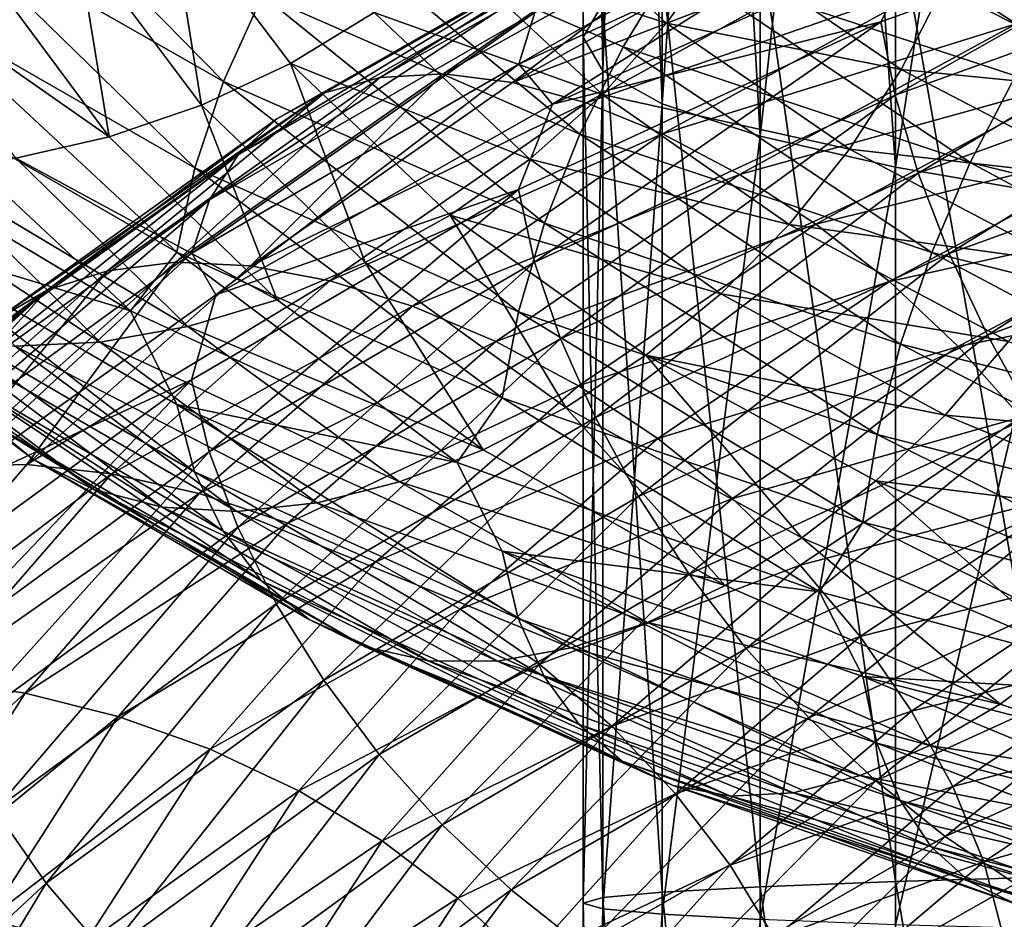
# Model space of a CAD drawing. Header units: metres. Extents: x -44 to 117, y -432 to 89.
# Tile 438 of 656: x -15.32 to -11.26, y -321.78 to -318.07. Entities that reach past the tile are written whole.
import ezdxf

# ---------------------------------------------------------------- set-up
doc = ezdxf.new("R2010")
doc.units = ezdxf.units.M
doc.layers.add('solid_125568', color=7, linetype='CONTINUOUS')

msp = doc.modelspace()

# ---------------------------------------------------------------- linework, layer by layer
at = {"layer": 'solid_125568'}
for points in [[(-13, -318.145782, 230.011154), (-12.978006, -314.477875, 230.275665), (-12.978006, -314.740387, 228.786865)], [(-13, -318.145782, 230.011154), (-12.918259, -318.007416, 231.460098), (-12.978006, -314.477875, 230.275665)], [(-12.918259, -318.284149, 228.562195), (-13, -318.145782, 230.011154), (-12.978006, -314.740387, 228.786865)], [(-12.918259, -318.284149, 228.562195), (-12.978006, -314.740387, 228.786865), (-12.802501, -315.001129, 227.308136)], [(-12.674063, -318.420776, 227.13147), (-12.918259, -318.284149, 228.562195), (-12.802501, -315.001129, 227.308136)], [(-12.674063, -318.420776, 227.13147), (-12.802501, -315.001129, 227.308136), (-12.453864, -315.256592, 225.859467)], [(-12.270483, -318.553925, 225.736969), (-12.674063, -318.420776, 227.13147), (-12.453864, -315.256592, 225.859467)], [(-12.270483, -318.553925, 225.736969), (-12.453864, -315.256592, 225.859467), (-11.93681, -315.503265, 224.460449)], [(-11.712595, -318.681946, 224.396194), (-12.270483, -318.553925, 225.736969), (-11.93681, -315.503265, 224.460449)], [(-11.712595, -318.681946, 224.396194), (-11.93681, -315.503265, 224.460449), (-11.25833, -315.737854, 223.130005)], [(-11.007415, -318.803223, 223.126053), (-11.712595, -318.681946, 224.396194), (-11.25833, -315.737854, 223.130005)], [(-15.471892, -317.322418, 920.992249), (-15.644232, -317.665833, 920.891907), (-14.480745, -318.328156, 922.356995)], [(-14.321219, -317.972595, 922.444031), (-15.471892, -317.322418, 920.992249), (-14.480745, -318.328156, 922.356995)], [(-11.713354, -317.364136, 889.566589), (-11.772197, -317.570923, 889.293884), (-13.264654, -318.257141, 890.436646)], [(-13.198309, -318.044006, 890.705566), (-11.713354, -317.364136, 889.566589), (-13.264654, -318.257141, 890.436646)], [(-11.773005, -318.083313, 888.856995), (-10.150199, -317.497375, 887.84375), (-11.714664, -318.385132, 888.69574)], [(-11.600884, -317.736908, 888.923889), (-10.150199, -317.497375, 887.84375), (-11.773005, -318.083313, 888.856995)], [(-10.150199, -317.497375, 887.84375), (-10.099922, -317.801178, 887.687805), (-11.714664, -318.385132, 888.69574)], [(-11.007415, -321.603729, 237.124863), (-11.007415, -317.488342, 236.89624), (-11.712595, -317.609619, 235.626099)], [(-13.547162, -317.798553, 914.674805), (-13.269535, -317.522949, 914.739075), (-12.655682, -318.088104, 916.009644)], [(-12.655682, -318.088104, 916.009644), (-13.269535, -317.522949, 914.739075), (-12.42943, -317.774506, 916.089966)], [(-11.2156, -318.091583, 893.304932), (-9.953257, -317.549164, 892.309753), (-11.50423, -317.90329, 893.07782)], [(-14.572072, -318.426575, 914.715149), (-15.086576, -317.738739, 913.289795), (-14.706752, -317.590912, 913.268982)], [(-14.205147, -318.255096, 914.662781), (-14.706752, -317.590912, 913.268982), (-13.860758, -318.044769, 914.648743)], [(-14.572072, -318.426575, 914.715149), (-14.706752, -317.590912, 913.268982), (-14.205147, -318.255096, 914.662781)], [(-13.835374, -318.312103, 893.139038), (-12.559684, -317.593201, 891.933594), (-12.76862, -317.639404, 891.617798)], [(-13.575579, -318.297363, 893.430054), (-12.559684, -317.593201, 891.933594), (-13.835374, -318.312103, 893.139038)], [(-13.575579, -318.297363, 893.430054), (-12.323722, -317.596558, 892.243713), (-12.559684, -317.593201, 891.933594)], [(-13.290585, -318.332916, 893.706665), (-12.323722, -317.596558, 892.243713), (-13.575579, -318.297363, 893.430054)], [(-13.290585, -318.332916, 893.706665), (-12.064922, -317.65155, 892.541565), (-12.323722, -317.596558, 892.243713)], [(-13.264654, -318.257141, 890.436646), (-11.772197, -317.570923, 889.293884), (-13.126597, -318.421448, 890.063782)], [(-11.772197, -317.570923, 889.293884), (-11.600884, -317.736908, 888.923889), (-13.126597, -318.421448, 890.063782)], [(-14.124531, -317.625946, 922.487183), (-14.321219, -317.972595, 922.444031), (-13.013629, -318.545807, 923.792419)], [(-12.834929, -318.186218, 923.820068), (-14.124531, -317.625946, 922.487183), (-13.013629, -318.545807, 923.792419)], [(-12.62591, -317.842438, 923.79895), (-14.124531, -317.625946, 922.487183), (-12.834929, -318.186218, 923.820068)], [(-11.712595, -321.623871, 235.849091), (-11.712595, -317.609619, 235.626099), (-12.270483, -317.73764, 234.285339)], [(-11.712595, -321.623871, 235.849091), (-11.007415, -321.603729, 237.124863), (-11.712595, -317.609619, 235.626099)], [(-15.644232, -317.665833, 920.891907), (-15.772285, -318.012054, 920.753601), (-14.599298, -318.684174, 922.228271)], [(-14.480745, -318.328156, 922.356995), (-15.644232, -317.665833, 920.891907), (-14.599298, -318.684174, 922.228271)], [(-12.76862, -317.639404, 891.617798), (-12.946959, -317.732025, 891.303223), (-14.261775, -318.482086, 892.539063)], [(-14.065405, -318.374878, 892.839844), (-12.76862, -317.639404, 891.617798), (-14.261775, -318.482086, 892.539063)], [(-13.835374, -318.312103, 893.139038), (-12.76862, -317.639404, 891.617798), (-14.065405, -318.374878, 892.839844)], [(-11.789552, -317.755188, 892.821472), (-12.064922, -317.65155, 892.541565), (-13.290585, -318.332916, 893.706665)], [(-14.952402, -318.557068, 914.803284), (-15.480288, -317.845123, 913.345093), (-15.086576, -317.738739, 913.289795)], [(-14.952402, -318.557068, 914.803284), (-15.086576, -317.738739, 913.289795), (-14.572072, -318.426575, 914.715149)], [(-12.946959, -317.732025, 891.303223), (-13.091302, -317.86792, 890.996765), (-14.420745, -318.630371, 892.24353)], [(-14.261775, -318.482086, 892.539063), (-12.946959, -317.732025, 891.303223), (-14.420745, -318.630371, 892.24353)], [(-12.987278, -318.416351, 893.963745), (-11.789552, -317.755188, 892.821472), (-13.290585, -318.332916, 893.706665)], [(-13.126597, -318.421448, 890.063782), (-11.600884, -317.736908, 888.923889), (-11.773005, -318.083313, 888.856995)], [(-11.50423, -317.90329, 893.07782), (-11.789552, -317.755188, 892.821472), (-12.987278, -318.416351, 893.963745)], [(-12.270483, -321.645142, 234.502396), (-12.270483, -317.73764, 234.285339), (-12.674063, -317.870819, 232.890823)], [(-12.270483, -321.645142, 234.502396), (-11.712595, -321.623871, 235.849091), (-12.270483, -317.73764, 234.285339)], [(-13.860758, -318.044769, 914.648743), (-13.547162, -317.798553, 914.674805), (-12.920469, -318.381775, 915.967957)], [(-12.920469, -318.381775, 915.967957), (-13.547162, -317.798553, 914.674805), (-12.655682, -318.088104, 916.009644)], [(-12.655682, -318.088104, 916.009644), (-12.42943, -317.774506, 916.089966), (-11.689343, -318.278961, 917.285767)], [(-11.689343, -318.278961, 917.285767), (-12.42943, -317.774506, 916.089966), (-11.516856, -317.940277, 917.38739)], [(-11.714664, -318.385132, 888.69574), (-10.099922, -317.801178, 887.687805), (-11.620041, -318.705811, 888.577576)], [(-10.099922, -317.801178, 887.687805), (-10.018308, -318.126221, 887.577515), (-11.620041, -318.705811, 888.577576)], [(-15.878469, -317.908661, 913.433228), (-15.480288, -317.845123, 913.345093), (-14.952402, -318.557068, 914.803284)], [(-13.091302, -317.86792, 890.996765), (-13.198309, -318.044006, 890.705566), (-14.538628, -318.816284, 891.959961)], [(-14.420745, -318.630371, 892.24353), (-13.091302, -317.86792, 890.996765), (-14.538628, -318.816284, 891.959961)], [(-12.674063, -321.667236, 233.101715), (-12.674063, -317.870819, 232.890823), (-12.918259, -318.007416, 231.460098)], [(-12.62591, -317.842438, 923.79895), (-12.834929, -318.186218, 923.820068), (-11.404726, -318.662201, 925.037537)], [(-12.674063, -321.667236, 233.101715), (-12.270483, -321.645142, 234.502396), (-12.674063, -317.870819, 232.890823)], [(-11.219071, -318.305389, 924.999756), (-12.62591, -317.842438, 923.79895), (-11.404726, -318.662201, 925.037537)], [(-11.009338, -317.972107, 924.90918), (-12.62591, -317.842438, 923.79895), (-11.219071, -318.305389, 924.999756)], [(-15.337004, -318.644623, 914.924805), (-15.878469, -317.908661, 913.433228), (-14.952402, -318.557068, 914.803284)], [(-12.672981, -318.543823, 894.196167), (-11.50423, -317.90329, 893.07782), (-12.987278, -318.416351, 893.963745)], [(-11.2156, -318.091583, 893.304932), (-11.50423, -317.90329, 893.07782), (-12.672981, -318.543823, 894.196167)], [(-11.689343, -318.278961, 917.285767), (-11.516856, -317.940277, 917.38739), (-10.660314, -318.380371, 918.502502)], [(-10.660314, -318.380371, 918.502502), (-11.516856, -317.940277, 917.38739), (-10.541767, -318.029999, 918.631226)], [(-14.321219, -317.972595, 922.444031), (-14.480745, -318.328156, 922.356995), (-13.158596, -318.912506, 923.717773)], [(-13.013629, -318.545807, 923.792419), (-14.321219, -317.972595, 922.444031), (-13.158596, -318.912506, 923.717773)], [(-15.772285, -318.012054, 920.753601), (-15.851936, -318.352905, 920.579834), (-14.673048, -319.032196, 922.059937)], [(-14.599298, -318.684174, 922.228271), (-15.772285, -318.012054, 920.753601), (-14.673048, -319.032196, 922.059937)], [(-12.918259, -321.689941, 231.664658), (-12.918259, -318.007416, 231.460098), (-13, -318.145782, 230.011154)], [(-12.918259, -321.689941, 231.664658), (-12.674063, -321.667236, 233.101715), (-12.918259, -318.007416, 231.460098)], [(-13.198309, -318.044006, 890.705566), (-13.264654, -318.257141, 890.436646), (-14.611748, -319.036469, 891.69519)], [(-14.538628, -318.816284, 891.959961), (-13.198309, -318.044006, 890.705566), (-14.611748, -319.036469, 891.69519)], [(-14.205147, -318.255096, 914.662781), (-13.860758, -318.044769, 914.648743), (-13.21956, -318.647949, 915.967529)], [(-13.21956, -318.647949, 915.967529), (-13.860758, -318.044769, 914.648743), (-12.920469, -318.381775, 915.967957)], [(-13.26553, -318.773438, 889.997559), (-11.773005, -318.083313, 888.856995), (-13.19977, -319.073029, 889.830139)], [(-13.126597, -318.421448, 890.063782), (-11.773005, -318.083313, 888.856995), (-13.26553, -318.773438, 889.997559)], [(-11.773005, -318.083313, 888.856995), (-11.714664, -318.385132, 888.69574), (-13.19977, -319.073029, 889.830139)], [(-12.920469, -318.381775, 915.967957), (-12.655682, -318.088104, 916.009644), (-11.902145, -318.607544, 917.223572)], [(-12.355037, -318.711578, 894.398926), (-11.2156, -318.091583, 893.304932), (-12.672981, -318.543823, 894.196167)], [(-11.902145, -318.607544, 917.223572), (-12.655682, -318.088104, 916.009644), (-11.689343, -318.278961, 917.285767)], [(-10.930447, -318.315918, 893.497314), (-11.2156, -318.091583, 893.304932), (-12.355037, -318.711578, 894.398926)], [(-13, -321.712921, 230.209305), (-13, -318.145782, 230.011154), (-12.918259, -318.284149, 228.562195)], [(-13, -321.712921, 230.209305), (-12.918259, -321.689941, 231.664658), (-13, -318.145782, 230.011154)], [(-11.620041, -318.705811, 888.577576), (-10.018308, -318.126221, 887.577515), (-11.492244, -319.03775, 888.50415)], [(-10.018308, -318.126221, 887.577515), (-9.908058, -318.464844, 887.514465), (-11.492244, -319.03775, 888.50415)], [(-12.834929, -318.186218, 923.820068), (-13.013629, -318.545807, 923.792419), (-11.563481, -319.033447, 925.023926)], [(-11.404726, -318.662201, 925.037537), (-12.834929, -318.186218, 923.820068), (-11.563481, -319.033447, 925.023926)], [(-14.611748, -319.036469, 891.69519), (-13.264654, -318.257141, 890.436646), (-14.512435, -319.206879, 891.3302)], [(-13.898055, -319.073883, 916.092529), (-14.572072, -318.426575, 914.715149), (-14.205147, -318.255096, 914.662781)], [(-13.264654, -318.257141, 890.436646), (-13.126597, -318.421448, 890.063782), (-14.512435, -319.206879, 891.3302)], [(-13.548046, -318.879822, 916.009888), (-14.205147, -318.255096, 914.662781), (-13.21956, -318.647949, 915.967529)], [(-13.898055, -319.073883, 916.092529), (-14.205147, -318.255096, 914.662781), (-13.548046, -318.879822, 916.009888)], [(-12.918259, -321.735901, 228.753952), (-13, -321.712921, 230.209305), (-12.918259, -318.284149, 228.562195)], [(-12.918259, -321.735901, 228.753952), (-12.918259, -318.284149, 228.562195), (-12.674063, -318.420776, 227.13147)], [(-11.902145, -318.607544, 917.223572), (-11.689343, -318.278961, 917.285767), (-10.820003, -318.730774, 918.41449)], [(-10.820003, -318.730774, 918.41449), (-11.689343, -318.278961, 917.285767), (-10.660314, -318.380371, 918.502502)], [(-14.959514, -319.107971, 894.443115), (-13.835374, -318.312103, 893.139038), (-14.065405, -318.374878, 892.839844)], [(-14.678733, -319.073517, 894.713318), (-13.835374, -318.312103, 893.139038), (-14.959514, -319.107971, 894.443115)], [(-14.678733, -319.073517, 894.713318), (-13.575579, -318.297363, 893.430054), (-13.835374, -318.312103, 893.139038)], [(-14.370666, -319.088043, 894.966736), (-13.575579, -318.297363, 893.430054), (-14.678733, -319.073517, 894.713318)], [(-14.370666, -319.088043, 894.966736), (-13.290585, -318.332916, 893.706665), (-13.575579, -318.297363, 893.430054)], [(-12.040913, -318.915924, 894.567078), (-10.930447, -318.315918, 893.497314), (-12.355037, -318.711578, 894.398926)], [(-10.65566, -318.572205, 893.649597), (-10.930447, -318.315918, 893.497314), (-12.040913, -318.915924, 894.567078)], [(-11.219071, -318.305389, 924.999756), (-11.404726, -318.662201, 925.037537), (-9.848384, -319.045685, 926.126526)], [(-15.851936, -318.352905, 920.579834), (-16.037796, -318.570221, 920.150269), (-14.865056, -319.273315, 921.665405)], [(-14.673048, -319.032196, 922.059937), (-15.851936, -318.352905, 920.579834), (-14.865056, -319.273315, 921.665405)], [(-14.480745, -318.328156, 922.356995), (-14.599298, -318.684174, 922.228271), (-13.266348, -319.277527, 923.597839)], [(-13.158596, -318.912506, 923.717773), (-14.480745, -318.328156, 922.356995), (-13.266348, -319.277527, 923.597839)], [(-12.987278, -318.416351, 893.963745), (-13.290585, -318.332916, 893.706665), (-14.370666, -319.088043, 894.966736)], [(-14.065405, -318.374878, 892.839844), (-14.261775, -318.482086, 892.539063), (-15.420367, -319.311768, 893.876465)], [(-15.208117, -319.18866, 894.162048), (-14.065405, -318.374878, 892.839844), (-15.420367, -319.311768, 893.876465)], [(-14.959514, -319.107971, 894.443115), (-14.065405, -318.374878, 892.839844), (-15.208117, -319.18866, 894.162048)], [(-13.21956, -318.647949, 915.967529), (-12.920469, -318.381775, 915.967957), (-12.15117, -318.918243, 917.203369)], [(-13.19977, -319.073029, 889.830139), (-11.714664, -318.385132, 888.69574), (-13.093185, -319.388641, 889.702881)], [(-11.714664, -318.385132, 888.69574), (-11.620041, -318.705811, 888.577576), (-13.093185, -319.388641, 889.702881)], [(-12.15117, -318.918243, 917.203369), (-12.920469, -318.381775, 915.967957), (-11.902145, -318.607544, 917.223572)], [(-14.260839, -319.227448, 916.21228), (-14.952402, -318.557068, 914.803284), (-14.572072, -318.426575, 914.715149)], [(-14.260839, -319.227448, 916.21228), (-14.572072, -318.426575, 914.715149), (-13.898055, -319.073883, 916.092529)], [(-14.512435, -319.206879, 891.3302), (-13.126597, -318.421448, 890.063782), (-13.26553, -318.773438, 889.997559)], [(-14.042747, -319.149475, 895.198792), (-12.987278, -318.416351, 893.963745), (-14.370666, -319.088043, 894.966736)], [(-12.672981, -318.543823, 894.196167), (-12.987278, -318.416351, 893.963745), (-14.042747, -319.149475, 895.198792)], [(-12.674063, -321.758575, 227.316895), (-12.918259, -321.735901, 228.753952), (-12.674063, -318.420776, 227.13147)], [(-12.674063, -321.758575, 227.316895), (-12.674063, -318.420776, 227.13147), (-12.270483, -318.553925, 225.736969)], [(-14.261775, -318.482086, 892.539063), (-14.420745, -318.630371, 892.24353), (-15.592223, -319.47348, 893.592712)], [(-15.420367, -319.311768, 893.876465), (-14.261775, -318.482086, 892.539063), (-15.592223, -319.47348, 893.592712)], [(-11.492244, -319.03775, 888.50415), (-9.908058, -318.464844, 887.514465), (-11.334404, -319.373413, 888.477295)], [(-9.908058, -318.464844, 887.514465), (-9.7719, -318.809326, 887.499939), (-11.334404, -319.373413, 888.477295)], [(-15.852698, -318.974518, 920.144836), (-14.865056, -319.273315, 921.665405), (-16.037796, -318.570221, 920.150269)], [(-15.337004, -318.644623, 914.924805), (-14.952402, -318.557068, 914.803284), (-14.260839, -319.227448, 916.21228)], [(-13.702919, -319.254578, 895.40509), (-12.672981, -318.543823, 894.196167), (-14.042747, -319.149475, 895.198792)], [(-12.355037, -318.711578, 894.398926), (-12.672981, -318.543823, 894.196167), (-13.702919, -319.254578, 895.40509)], [(-13.013629, -318.545807, 923.792419), (-13.158596, -318.912506, 923.717773), (-11.692301, -319.410126, 924.960449)], [(-11.563481, -319.033447, 925.023926), (-13.013629, -318.545807, 923.792419), (-11.692301, -319.410126, 924.960449)], [(-12.270483, -321.780701, 225.916214), (-12.674063, -321.758575, 227.316895), (-12.270483, -318.553925, 225.736969)], [(-12.270483, -321.780701, 225.916214), (-12.270483, -318.553925, 225.736969), (-11.712595, -318.681946, 224.396194)], [(-12.15117, -318.918243, 917.203369), (-11.902145, -318.607544, 917.223572), (-11.017, -319.073273, 918.369324)], [(-11.73817, -319.153168, 894.695862), (-10.65566, -318.572205, 893.649597), (-12.040913, -318.915924, 894.567078)], [(-11.017, -319.073273, 918.369324), (-11.902145, -318.607544, 917.223572), (-10.820003, -318.730774, 918.41449)], [(-10.398085, -318.856293, 893.756348), (-10.65566, -318.572205, 893.649597), (-11.73817, -319.153168, 894.695862)], [(-14.420745, -318.630371, 892.24353), (-14.538628, -318.816284, 891.959961), (-15.71969, -319.670105, 893.317505)], [(-15.592223, -319.47348, 893.592712), (-14.420745, -318.630371, 892.24353), (-15.71969, -319.670105, 893.317505)], [(-15.716863, -318.686981, 915.076965), (-15.337004, -318.644623, 914.924805), (-14.627652, -319.337952, 916.365967)], [(-14.627652, -319.337952, 916.365967), (-15.337004, -318.644623, 914.924805), (-14.260839, -319.227448, 916.21228)], [(-13.548046, -318.879822, 916.009888), (-13.21956, -318.647949, 915.967529), (-12.432453, -319.203247, 917.227295)], [(-12.432453, -319.203247, 917.227295), (-13.21956, -318.647949, 915.967529), (-12.15117, -318.918243, 917.203369)], [(-16.083103, -318.681915, 915.256714), (-15.716863, -318.686981, 915.076965), (-14.989892, -319.402618, 916.550049)], [(-15.339133, -319.418549, 916.760742), (-16.083103, -318.681915, 915.256714), (-14.989892, -319.402618, 916.550049)], [(-14.989892, -319.402618, 916.550049), (-15.716863, -318.686981, 915.076965), (-14.627652, -319.337952, 916.365967)], [(-14.599298, -318.684174, 922.228271), (-14.673048, -319.032196, 922.059937), (-13.333388, -319.632141, 923.434631)], [(-13.266348, -319.277527, 923.597839), (-14.599298, -318.684174, 922.228271), (-13.333388, -319.632141, 923.434631)], [(-11.712595, -321.801941, 224.569519), (-12.270483, -321.780701, 225.916214), (-11.712595, -318.681946, 224.396194)], [(-11.712595, -321.801941, 224.569519), (-11.712595, -318.681946, 224.396194), (-11.007415, -318.803223, 223.126053)], [(-11.404726, -318.662201, 925.037537), (-11.563481, -319.033447, 925.023926), (-9.98544, -319.427094, 926.125305)], [(-9.848384, -319.045685, 926.126526), (-11.404726, -318.662201, 925.037537), (-9.98544, -319.427094, 926.125305)], [(-13.359141, -319.400024, 895.581238), (-12.355037, -318.711578, 894.398926), (-13.702919, -319.254578, 895.40509)], [(-12.040913, -318.915924, 894.567078), (-12.355037, -318.711578, 894.398926), (-13.359141, -319.400024, 895.581238)], [(-13.093185, -319.388641, 889.702881), (-11.620041, -318.705811, 888.577576), (-12.949257, -319.712982, 889.617615)], [(-11.620041, -318.705811, 888.577576), (-11.492244, -319.03775, 888.50415), (-12.949257, -319.712982, 889.617615)], [(-14.612681, -319.557068, 891.253662), (-13.26553, -318.773438, 889.997559), (-14.540224, -319.854126, 891.079346)], [(-14.512435, -319.206879, 891.3302), (-13.26553, -318.773438, 889.997559), (-14.612681, -319.557068, 891.253662)], [(-13.26553, -318.773438, 889.997559), (-13.19977, -319.073029, 889.830139), (-14.540224, -319.854126, 891.079346)], [(-11.007415, -321.822083, 223.293747), (-11.712595, -321.801941, 224.569519), (-11.007415, -318.803223, 223.126053)], [(-11.334404, -319.373413, 888.477295), (-9.7719, -318.809326, 887.499939), (-11.149602, -319.705292, 888.498657)], [(-14.538628, -318.816284, 891.959961), (-14.611748, -319.036469, 891.69519), (-15.798785, -319.897919, 893.057312)], [(-15.71969, -319.670105, 893.317505), (-14.538628, -318.816284, 891.959961), (-15.798785, -319.897919, 893.057312)], [(-13.07064, -319.670837, 917.40802), (-13.898055, -319.073883, 916.092529), (-13.548046, -318.879822, 916.009888)], [(-12.74141, -319.455475, 917.29657), (-13.548046, -318.879822, 916.009888), (-12.432453, -319.203247, 917.227295)], [(-13.07064, -319.670837, 917.40802), (-13.548046, -318.879822, 916.009888), (-12.74141, -319.455475, 917.29657)], [(-11.454335, -319.419708, 894.780457), (-10.398085, -318.856293, 893.756348), (-11.73817, -319.153168, 894.695862)], [(-10.163782, -319.163361, 893.813171), (-10.398085, -318.856293, 893.756348), (-11.454335, -319.419708, 894.780457)], [(-13.019486, -319.582611, 895.7229), (-12.040913, -318.915924, 894.567078), (-13.359141, -319.400024, 895.581238)], [(-13.158596, -318.912506, 923.717773), (-13.266348, -319.277527, 923.597839), (-11.788073, -319.783234, 924.848572)], [(-11.692301, -319.410126, 924.960449), (-13.158596, -318.912506, 923.717773), (-11.788073, -319.783234, 924.848572)], [(-11.73817, -319.153168, 894.695862), (-12.040913, -318.915924, 894.567078), (-13.019486, -319.582611, 895.7229)], [(-12.432453, -319.203247, 917.227295), (-12.15117, -318.918243, 917.203369), (-11.247508, -319.399811, 918.369202)], [(-11.247508, -319.399811, 918.369202), (-12.15117, -318.918243, 917.203369), (-11.017, -319.073273, 918.369324)], [(-16.455103, -318.975098, 917.784607), (-16.229687, -319.156525, 917.51239), (-15.263379, -319.885254, 919.024414)], [(-15.475357, -319.714722, 919.316589), (-16.455103, -318.975098, 917.784607), (-15.263379, -319.885254, 919.024414)], [(-14.673721, -319.658936, 921.622803), (-14.865056, -319.273315, 921.665405), (-15.852698, -318.974518, 920.144836)], [(-15.852698, -318.974518, 920.144836), (-15.773976, -319.254456, 919.88385), (-14.600851, -319.936951, 921.354004)], [(-14.673721, -319.658936, 921.622803), (-15.852698, -318.974518, 920.144836), (-14.600851, -319.936951, 921.354004)], [(-15.798785, -319.897919, 893.057312), (-14.611748, -319.036469, 891.69519), (-15.731268, -320.075653, 892.700439)], [(-14.611748, -319.036469, 891.69519), (-14.512435, -319.206879, 891.3302), (-15.731268, -320.075653, 892.700439)], [(-14.673048, -319.032196, 922.059937), (-14.865056, -319.273315, 921.665405), (-13.518343, -319.898468, 923.0802)], [(-13.333388, -319.632141, 923.434631), (-14.673048, -319.032196, 922.059937), (-13.518343, -319.898468, 923.0802)], [(-12.949257, -319.712982, 889.617615), (-11.492244, -319.03775, 888.50415), (-12.771482, -320.038635, 889.576538)], [(-11.492244, -319.03775, 888.50415), (-11.334404, -319.373413, 888.477295), (-12.771482, -320.038635, 889.576538)], [(-11.563481, -319.033447, 925.023926), (-11.692301, -319.410126, 924.960449), (-10.096686, -319.8125, 926.071655)], [(-9.98544, -319.427094, 926.125305), (-11.563481, -319.033447, 925.023926), (-10.096686, -319.8125, 926.071655)], [(-15.619662, -319.914917, 896.08197), (-14.678733, -319.073517, 894.713318), (-14.959514, -319.107971, 894.443115)], [(-15.291928, -319.906921, 896.310425), (-14.678733, -319.073517, 894.713318), (-15.619662, -319.914917, 896.08197)], [(-15.291928, -319.906921, 896.310425), (-14.370666, -319.088043, 894.966736), (-14.678733, -319.073517, 894.713318)], [(-14.042747, -319.149475, 895.198792), (-14.370666, -319.088043, 894.966736), (-15.291928, -319.906921, 896.310425)], [(-14.540224, -319.854126, 891.079346), (-13.19977, -319.073029, 889.830139), (-14.422847, -320.164154, 890.941833)], [(-13.19977, -319.073029, 889.830139), (-13.093185, -319.388641, 889.702881), (-14.422847, -320.164154, 890.941833)], [(-13.411876, -319.846161, 917.5578), (-14.260839, -319.227448, 916.21228), (-13.898055, -319.073883, 916.092529)], [(-13.411876, -319.846161, 917.5578), (-13.898055, -319.073883, 916.092529), (-13.07064, -319.670837, 917.40802)], [(-15.918324, -319.970398, 895.834167), (-14.959514, -319.107971, 894.443115), (-15.208117, -319.18866, 894.162048)], [(-15.619662, -319.914917, 896.08197), (-14.959514, -319.107971, 894.443115), (-15.918324, -319.970398, 895.834167)], [(-16.229687, -319.156525, 917.51239), (-15.965516, -319.294189, 917.246826), (-15.014933, -320.009399, 918.735901)], [(-15.263379, -319.885254, 919.024414), (-16.229687, -319.156525, 917.51239), (-15.014933, -320.009399, 918.735901)], [(-14.943021, -319.944885, 896.515625), (-14.042747, -319.149475, 895.198792), (-15.291928, -319.906921, 896.310425)], [(-13.702919, -319.254578, 895.40509), (-14.042747, -319.149475, 895.198792), (-14.943021, -319.944885, 896.515625)], [(-12.692105, -319.799194, 895.82605), (-11.73817, -319.153168, 894.695862), (-13.019486, -319.582611, 895.7229)], [(-11.454335, -319.419708, 894.780457), (-11.73817, -319.153168, 894.695862), (-12.692105, -319.799194, 895.82605)], [(-11.196105, -319.711029, 894.817017), (-10.163782, -319.163361, 893.813171), (-11.454335, -319.419708, 894.780457)], [(-15.208117, -319.18866, 894.162048), (-15.420367, -319.311768, 893.876465), (-16.408533, -320.210297, 895.303162)], [(-16.182751, -320.070282, 895.572571), (-15.208117, -319.18866, 894.162048), (-16.408533, -320.210297, 895.303162)], [(-15.918324, -319.970398, 895.834167), (-15.208117, -319.18866, 894.162048), (-16.182751, -320.070282, 895.572571)], [(-15.731268, -320.075653, 892.700439), (-14.512435, -319.206879, 891.3302), (-14.612681, -319.557068, 891.253662)], [(-12.74141, -319.455475, 917.29657), (-12.432453, -319.203247, 917.227295), (-11.507874, -319.702362, 918.415955)], [(-11.507874, -319.702362, 918.415955), (-12.432453, -319.203247, 917.227295), (-11.247508, -319.399811, 918.369202)], [(-15.773976, -319.254456, 919.88385), (-15.646874, -319.502838, 919.605408), (-14.483225, -320.180542, 921.063843)], [(-14.600851, -319.936951, 921.354004), (-15.773976, -319.254456, 919.88385), (-14.483225, -320.180542, 921.063843)], [(-14.581417, -320.026062, 896.693848), (-13.702919, -319.254578, 895.40509), (-14.943021, -319.944885, 896.515625)], [(-14.627652, -319.337952, 916.365967), (-14.260839, -319.227448, 916.21228), (-13.411876, -319.846161, 917.5578)], [(-13.359141, -319.400024, 895.581238), (-13.702919, -319.254578, 895.40509), (-14.581417, -320.026062, 896.693848)], [(-15.965516, -319.294189, 917.246826), (-15.666963, -319.382874, 916.994324), (-14.734147, -320.082123, 918.457764)], [(-15.014933, -320.009399, 918.735901), (-15.965516, -319.294189, 917.246826), (-14.734147, -320.082123, 918.457764)], [(-14.673721, -319.658936, 921.622803), (-13.518343, -319.898468, 923.0802), (-14.865056, -319.273315, 921.665405)], [(-13.266348, -319.277527, 923.597839), (-13.333388, -319.632141, 923.434631), (-11.847669, -320.143799, 924.689941)], [(-11.788073, -319.783234, 924.848572), (-13.266348, -319.277527, 923.597839), (-11.847669, -320.143799, 924.689941)], [(-14.989892, -319.402618, 916.550049), (-14.627652, -319.337952, 916.365967), (-13.756849, -319.978302, 917.741943)], [(-13.756849, -319.978302, 917.741943), (-14.627652, -319.337952, 916.365967), (-13.411876, -319.846161, 917.5578)], [(-12.771482, -320.038635, 889.576538), (-11.334404, -319.373413, 888.477295), (-12.563316, -320.358215, 889.581604)], [(-11.334404, -319.373413, 888.477295), (-11.149602, -319.705292, 888.498657), (-12.563316, -320.358215, 889.581604)], [(-15.666963, -319.382874, 916.994324), (-15.339133, -319.418549, 916.760742), (-14.42586, -320.099701, 918.19635)], [(-14.734147, -320.082123, 918.457764), (-15.666963, -319.382874, 916.994324), (-14.42586, -320.099701, 918.19635)], [(-15.339133, -319.418549, 916.760742), (-14.989892, -319.402618, 916.550049), (-14.097471, -320.063934, 917.956238)], [(-14.42586, -320.099701, 918.19635), (-15.339133, -319.418549, 916.760742), (-14.097471, -320.063934, 917.956238)], [(-14.097471, -320.063934, 917.956238), (-14.989892, -319.402618, 916.550049), (-13.756849, -319.978302, 917.741943)], [(-14.215608, -320.147644, 896.84137), (-13.359141, -319.400024, 895.581238), (-14.581417, -320.026062, 896.693848)], [(-14.422847, -320.164154, 890.941833), (-13.093185, -319.388641, 889.702881), (-14.264362, -320.480042, 890.843384)], [(-13.093185, -319.388641, 889.702881), (-12.949257, -319.712982, 889.617615), (-14.264362, -320.480042, 890.843384)], [(-13.019486, -319.582611, 895.7229), (-13.359141, -319.400024, 895.581238), (-14.215608, -320.147644, 896.84137)], [(-12.385118, -320.0466, 895.886353), (-11.454335, -319.419708, 894.780457), (-12.692105, -319.799194, 895.82605)], [(-11.196105, -319.711029, 894.817017), (-11.454335, -319.419708, 894.780457), (-12.385118, -320.0466, 895.886353)], [(-11.692301, -319.410126, 924.960449), (-11.788073, -319.783234, 924.848572), (-10.179419, -320.192719, 925.966919)], [(-10.096686, -319.8125, 926.071655), (-11.692301, -319.410126, 924.960449), (-10.179419, -320.192719, 925.966919)], [(-11.507874, -319.702362, 918.415955), (-11.247508, -319.399811, 918.369202), (-10.220607, -319.819489, 919.454834)], [(-12.098691, -320.208618, 918.648865), (-13.07064, -319.670837, 917.40802), (-12.74141, -319.455475, 917.29657)], [(-11.793883, -319.97345, 918.510437), (-12.74141, -319.455475, 917.29657), (-11.507874, -319.702362, 918.415955)], [(-12.098691, -320.208618, 918.648865), (-12.74141, -319.455475, 917.29657), (-11.793883, -319.97345, 918.510437)], [(-15.646874, -319.502838, 919.605408), (-15.475357, -319.714722, 919.316589), (-14.324493, -320.384918, 920.759705)], [(-14.483225, -320.180542, 921.063843), (-15.646874, -319.502838, 919.605408), (-14.324493, -320.384918, 920.759705)], [(-15.799767, -320.423157, 892.612976), (-14.612681, -319.557068, 891.253662), (-15.721405, -320.717438, 892.431152)], [(-15.731268, -320.075653, 892.700439), (-14.612681, -319.557068, 891.253662), (-15.799767, -320.423157, 892.612976)], [(-14.612681, -319.557068, 891.253662), (-14.540224, -319.854126, 891.079346), (-15.721405, -320.717438, 892.431152)], [(-13.854176, -320.306976, 896.954529), (-13.019486, -319.582611, 895.7229), (-14.215608, -320.147644, 896.84137)], [(-12.692105, -319.799194, 895.82605), (-13.019486, -319.582611, 895.7229), (-13.854176, -320.306976, 896.954529)], [(-13.333965, -320.26358, 922.995544), (-13.518343, -319.898468, 923.0802), (-14.673721, -319.658936, 921.622803)], [(-14.673721, -319.658936, 921.622803), (-14.600851, -319.936951, 921.354004), (-13.267748, -320.539917, 922.719604)], [(-13.333965, -320.26358, 922.995544), (-14.673721, -319.658936, 921.622803), (-13.267748, -320.539917, 922.719604)], [(-13.333388, -319.632141, 923.434631), (-13.518343, -319.898468, 923.0802), (-12.025436, -320.430573, 924.367249)], [(-11.847669, -320.143799, 924.689941), (-13.333388, -319.632141, 923.434631), (-12.025436, -320.430573, 924.367249)], [(-12.414604, -320.404144, 918.82666), (-13.411876, -319.846161, 917.5578), (-13.07064, -319.670837, 917.40802)], [(-12.414604, -320.404144, 918.82666), (-13.07064, -319.670837, 917.40802), (-12.098691, -320.208618, 918.648865)], [(-12.563316, -320.358215, 889.581604), (-11.149602, -319.705292, 888.498657), (-12.32808, -320.664307, 889.634583)], [(-11.149602, -319.705292, 888.498657), (-10.940771, -320.025696, 888.569824), (-12.32808, -320.664307, 889.634583)], [(-11.793883, -319.97345, 918.510437), (-11.507874, -319.702362, 918.415955), (-10.4572, -320.138031, 919.522644)], [(-10.4572, -320.138031, 919.522644), (-11.507874, -319.702362, 918.415955), (-10.220607, -319.819489, 919.454834)], [(-15.475357, -319.714722, 919.316589), (-15.263379, -319.885254, 919.024414), (-14.128297, -320.545319, 920.448914)], [(-14.324493, -320.384918, 920.759705), (-15.475357, -319.714722, 919.316589), (-14.128297, -320.545319, 920.448914)], [(-14.264362, -320.480042, 890.843384), (-12.949257, -319.712982, 889.617615), (-14.068601, -320.794556, 890.786438)], [(-12.949257, -319.712982, 889.617615), (-12.771482, -320.038635, 889.576538), (-14.068601, -320.794556, 890.786438)], [(-12.105788, -320.320862, 895.900757), (-11.196105, -319.711029, 894.817017), (-12.385118, -320.0466, 895.886353)], [(-10.967613, -320.02002, 894.806519), (-11.196105, -319.711029, 894.817017), (-12.105788, -320.320862, 895.900757)], [(-11.788073, -319.783234, 924.848572), (-11.847669, -320.143799, 924.689941), (-10.230911, -320.558502, 925.812378)], [(-10.179419, -320.192719, 925.966919), (-11.788073, -319.783234, 924.848572), (-10.230911, -320.558502, 925.812378)], [(-13.505774, -320.501465, 897.030029), (-12.692105, -319.799194, 895.82605), (-13.854176, -320.306976, 896.954529)], [(-12.385118, -320.0466, 895.886353), (-12.692105, -319.799194, 895.82605), (-13.505774, -320.501465, 897.030029)], [(-15.721405, -320.717438, 892.431152), (-14.540224, -319.854126, 891.079346), (-15.594521, -321.021423, 892.282471)], [(-14.540224, -319.854126, 891.079346), (-14.422847, -320.164154, 890.941833), (-15.594521, -321.021423, 892.282471)], [(-13.756849, -319.978302, 917.741943), (-13.411876, -319.846161, 917.5578), (-12.414604, -320.404144, 918.82666)], [(-16.044298, -320.778534, 897.724976), (-15.291928, -319.906921, 896.310425), (-15.619662, -319.914917, 896.08197)], [(-14.943021, -319.944885, 896.515625), (-15.291928, -319.906921, 896.310425), (-16.044298, -320.778534, 897.724976)], [(-15.263379, -319.885254, 919.024414), (-15.014933, -320.009399, 918.735901), (-13.898321, -320.656952, 920.138977)], [(-14.128297, -320.545319, 920.448914), (-15.263379, -319.885254, 919.024414), (-13.898321, -320.656952, 920.138977)], [(-13.333965, -320.26358, 922.995544), (-12.025436, -320.430573, 924.367249), (-13.518343, -319.898468, 923.0802)], [(-15.678257, -320.791779, 897.901733), (-14.943021, -319.944885, 896.515625), (-16.044298, -320.778534, 897.724976)], [(-14.581417, -320.026062, 896.693848), (-14.943021, -319.944885, 896.515625), (-15.678257, -320.791779, 897.901733)], [(-14.600851, -319.936951, 921.354004), (-14.483225, -320.180542, 921.063843), (-13.160886, -320.779205, 922.418701)], [(-13.267748, -320.539917, 922.719604), (-14.600851, -319.936951, 921.354004), (-13.160886, -320.779205, 922.418701)], [(-14.097471, -320.063934, 917.956238), (-13.756849, -319.978302, 917.741943), (-12.733926, -320.556396, 919.039246)], [(-12.733926, -320.556396, 919.039246), (-13.756849, -319.978302, 917.741943), (-12.414604, -320.404144, 918.82666)], [(-10.994175, -320.679657, 919.803528), (-12.098691, -320.208618, 918.648865), (-11.793883, -319.97345, 918.510437)], [(-10.717128, -320.426392, 919.64032), (-11.793883, -319.97345, 918.510437), (-10.4572, -320.138031, 919.522644)], [(-10.994175, -320.679657, 919.803528), (-11.793883, -319.97345, 918.510437), (-10.717128, -320.426392, 919.64032)], [(-15.298872, -320.847717, 898.050171), (-14.581417, -320.026062, 896.693848), (-15.678257, -320.791779, 897.901733)], [(-14.215608, -320.147644, 896.84137), (-14.581417, -320.026062, 896.693848), (-15.298872, -320.847717, 898.050171)], [(-15.014933, -320.009399, 918.735901), (-14.734147, -320.082123, 918.457764), (-13.638408, -320.714905, 919.836914)], [(-13.898321, -320.656952, 920.138977), (-15.014933, -320.009399, 918.735901), (-13.638408, -320.714905, 919.836914)], [(-12.32808, -320.664307, 889.634583), (-10.940771, -320.025696, 888.569824), (-12.069589, -320.949799, 889.736328)], [(-11.858624, -320.615021, 895.870422), (-10.967613, -320.02002, 894.806519), (-12.105788, -320.320862, 895.900757)], [(-10.940771, -320.025696, 888.569824), (-10.711277, -320.327393, 888.691223), (-12.069589, -320.949799, 889.736328)], [(-10.772462, -320.338867, 894.75116), (-10.967613, -320.02002, 894.806519), (-11.858624, -320.615021, 895.870422)], [(-14.42586, -320.099701, 918.19635), (-14.097471, -320.063934, 917.956238), (-13.049165, -320.66153, 919.281921)], [(-13.049165, -320.66153, 919.281921), (-14.097471, -320.063934, 917.956238), (-12.733926, -320.556396, 919.039246)], [(-14.068601, -320.794556, 890.786438), (-12.771482, -320.038635, 889.576538), (-13.839354, -321.100555, 890.773193)], [(-12.771482, -320.038635, 889.576538), (-12.563316, -320.358215, 889.581604), (-13.839354, -321.100555, 890.773193)], [(-13.179025, -320.728455, 897.064331), (-12.385118, -320.0466, 895.886353), (-13.505774, -320.501465, 897.030029)], [(-12.105788, -320.320862, 895.900757), (-12.385118, -320.0466, 895.886353), (-13.179025, -320.728455, 897.064331)], [(-14.734147, -320.082123, 918.457764), (-14.42586, -320.099701, 918.19635), (-13.353069, -320.715668, 919.5495)], [(-13.638408, -320.714905, 919.836914), (-14.734147, -320.082123, 918.457764), (-13.353069, -320.715668, 919.5495)], [(-13.353069, -320.715668, 919.5495), (-14.42586, -320.099701, 918.19635), (-13.049165, -320.66153, 919.281921)], [(-14.91507, -320.944183, 898.167358), (-14.215608, -320.147644, 896.84137), (-15.298872, -320.847717, 898.050171)], [(-13.854176, -320.306976, 896.954529), (-14.215608, -320.147644, 896.84137), (-14.91507, -320.944183, 898.167358)], [(-11.847669, -320.143799, 924.689941), (-12.025436, -320.430573, 924.367249), (-10.404903, -320.861572, 925.513489)], [(-10.230911, -320.558502, 925.812378), (-11.847669, -320.143799, 924.689941), (-10.404903, -320.861572, 925.513489)], [(-15.594521, -321.021423, 892.282471), (-14.422847, -320.164154, 890.941833), (-15.423217, -321.328094, 892.169556)], [(-14.422847, -320.164154, 890.941833), (-14.264362, -320.480042, 890.843384), (-15.423217, -321.328094, 892.169556)], [(-14.483225, -320.180542, 921.063843), (-14.324493, -320.384918, 920.759705), (-13.016679, -320.976746, 922.100464)], [(-13.160886, -320.779205, 922.418701), (-14.483225, -320.180542, 921.063843), (-13.016679, -320.976746, 922.100464)], [(-11.281303, -320.893677, 920.007202), (-12.414604, -320.404144, 918.82666), (-12.098691, -320.208618, 918.648865)], [(-11.281303, -320.893677, 920.007202), (-12.098691, -320.208618, 918.648865), (-10.994175, -320.679657, 919.803528)], [(-11.848144, -320.779572, 924.249207), (-12.025436, -320.430573, 924.367249), (-13.333965, -320.26358, 922.995544)], [(-13.333965, -320.26358, 922.995544), (-13.267748, -320.539917, 922.719604), (-11.789304, -321.054443, 923.966919)], [(-11.848144, -320.779572, 924.249207), (-13.333965, -320.26358, 922.995544), (-11.789304, -321.054443, 923.966919)], [(-14.535852, -321.079041, 898.250427), (-13.854176, -320.306976, 896.954529), (-14.91507, -320.944183, 898.167358)], [(-13.505774, -320.501465, 897.030029), (-13.854176, -320.306976, 896.954529), (-14.535852, -321.079041, 898.250427)], [(-12.88168, -320.984436, 897.05481), (-12.105788, -320.320862, 895.900757), (-13.179025, -320.728455, 897.064331)], [(-11.858624, -320.615021, 895.870422), (-12.105788, -320.320862, 895.900757), (-12.88168, -320.984436, 897.05481)], [(-12.069589, -320.949799, 889.736328), (-10.711277, -320.327393, 888.691223), (-11.794055, -321.209503, 889.882996)], [(-11.647544, -320.9216, 895.797974), (-10.772462, -320.338867, 894.75116), (-11.858624, -320.615021, 895.870422)], [(-10.711277, -320.327393, 888.691223), (-10.466641, -320.604767, 888.858582), (-11.794055, -321.209503, 889.882996)], [(-10.614368, -320.659973, 894.653198), (-10.772462, -320.338867, 894.75116), (-11.647544, -320.9216, 895.797974)], [(-14.324493, -320.384918, 920.759705), (-14.128297, -320.545319, 920.448914), (-12.838413, -321.12796, 921.772644)], [(-13.016679, -320.976746, 922.100464), (-14.324493, -320.384918, 920.759705), (-12.838413, -321.12796, 921.772644)], [(-13.839354, -321.100555, 890.773193), (-12.563316, -320.358215, 889.581604), (-13.580291, -321.390717, 890.805969)], [(-12.563316, -320.358215, 889.581604), (-12.32808, -320.664307, 889.634583), (-13.580291, -321.390717, 890.805969)], [(-12.733926, -320.556396, 919.039246), (-12.414604, -320.404144, 918.82666), (-11.281303, -320.893677, 920.007202)], [(-11.848144, -320.779572, 924.249207), (-10.404903, -320.861572, 925.513489), (-12.025436, -320.430573, 924.367249)], [(-15.423217, -321.328094, 892.169556), (-14.264362, -320.480042, 890.843384), (-15.211615, -321.630524, 892.095215)], [(-14.264362, -320.480042, 890.843384), (-14.068601, -320.794556, 890.786438), (-15.211615, -321.630524, 892.095215)], [(-14.170276, -321.250244, 898.296631), (-13.505774, -320.501465, 897.030029), (-14.535852, -321.079041, 898.250427)], [(-13.179025, -320.728455, 897.064331), (-13.505774, -320.501465, 897.030029), (-14.170276, -321.250244, 898.296631)], [(-14.128297, -320.545319, 920.448914), (-13.898321, -320.656952, 920.138977), (-12.629426, -321.22818, 921.442932)], [(-12.838413, -321.12796, 921.772644), (-14.128297, -320.545319, 920.448914), (-12.629426, -321.22818, 921.442932)], [(-13.267748, -320.539917, 922.719604), (-13.160886, -320.779205, 922.418701), (-11.694377, -321.289886, 923.656372)], [(-11.789304, -321.054443, 923.966919), (-13.267748, -320.539917, 922.719604), (-11.694377, -321.289886, 923.656372)], [(-13.049165, -320.66153, 919.281921), (-12.733926, -320.556396, 919.039246), (-11.571473, -321.06424, 920.246033)], [(-11.571473, -321.06424, 920.246033), (-12.733926, -320.556396, 919.039246), (-11.281303, -320.893677, 920.007202)], [(-12.618572, -321.262756, 897.003235), (-11.858624, -320.615021, 895.870422), (-12.88168, -320.984436, 897.05481)], [(-11.647544, -320.9216, 895.797974), (-11.858624, -320.615021, 895.870422), (-12.618572, -321.262756, 897.003235)], [(-11.794055, -321.209503, 889.882996), (-10.466641, -320.604767, 888.858582), (-11.5085, -321.438782, 890.069885)], [(-10.466641, -320.604767, 888.858582), (-10.213148, -320.852661, 889.066711), (-11.5085, -321.438782, 890.069885)], [(-13.898321, -320.656952, 920.138977), (-13.638408, -320.714905, 919.836914), (-12.39323, -321.272644, 921.118896)], [(-12.629426, -321.22818, 921.442932), (-13.898321, -320.656952, 920.138977), (-12.39323, -321.272644, 921.118896)], [(-13.580291, -321.390717, 890.805969), (-12.32808, -320.664307, 889.634583), (-13.295634, -321.658264, 890.885742)], [(-13.353069, -320.715668, 919.5495), (-13.049165, -320.66153, 919.281921), (-11.857875, -321.187164, 920.514771)], [(-12.32808, -320.664307, 889.634583), (-12.069589, -320.949799, 889.736328), (-13.295634, -321.658264, 890.885742)], [(-11.857875, -321.187164, 920.514771), (-13.049165, -320.66153, 919.281921), (-11.571473, -321.06424, 920.246033)], [(-11.476571, -321.233154, 895.685913), (-10.614368, -320.659973, 894.653198), (-11.647544, -320.9216, 895.797974)], [(-10.497074, -320.975586, 894.514954), (-10.614368, -320.659973, 894.653198), (-11.476571, -321.233154, 895.685913)], [(-13.638408, -320.714905, 919.836914), (-13.353069, -320.715668, 919.5495), (-12.133967, -321.258087, 920.807556)], [(-12.39323, -321.272644, 921.118896), (-13.638408, -320.714905, 919.836914), (-12.133967, -321.258087, 920.807556)], [(-12.133967, -321.258087, 920.807556), (-13.353069, -320.715668, 919.5495), (-11.857875, -321.187164, 920.514771)], [(-10.024418, -321.306976, 921.087891), (-11.281303, -320.893677, 920.007202), (-10.994175, -320.679657, 919.803528)], [(-13.827375, -321.455719, 898.303345), (-13.179025, -320.728455, 897.064331), (-14.170276, -321.250244, 898.296631)], [(-12.88168, -320.984436, 897.05481), (-13.179025, -320.728455, 897.064331), (-13.827375, -321.455719, 898.303345)], [(-15.298872, -320.847717, 898.050171), (-15.678257, -320.791779, 897.901733), (-16.241842, -321.678192, 899.342957)], [(-15.211615, -321.630524, 892.095215), (-14.068601, -320.794556, 890.786438), (-14.963798, -321.921753, 892.062073)], [(-14.068601, -320.794556, 890.786438), (-13.839354, -321.100555, 890.773193), (-14.963798, -321.921753, 892.062073)], [(-13.160886, -320.779205, 922.418701), (-13.016679, -320.976746, 922.100464), (-11.566274, -321.481384, 923.3255)], [(-11.694377, -321.289886, 923.656372), (-13.160886, -320.779205, 922.418701), (-11.566274, -321.481384, 923.3255)], [(-10.231279, -321.19812, 925.370361), (-10.404903, -320.861572, 925.513489), (-11.848144, -320.779572, 924.249207)], [(-11.848144, -320.779572, 924.249207), (-11.789304, -321.054443, 923.966919), (-10.180469, -321.471771, 925.082581)], [(-10.231279, -321.19812, 925.370361), (-11.848144, -320.779572, 924.249207), (-10.180469, -321.471771, 925.082581)], [(-15.848828, -321.707977, 899.460327), (-15.298872, -320.847717, 898.050171), (-16.241842, -321.678192, 899.342957)], [(-14.91507, -320.944183, 898.167358), (-15.298872, -320.847717, 898.050171), (-15.848828, -321.707977, 899.460327)], [(-11.5085, -321.438782, 890.069885), (-10.213148, -320.852661, 889.066711), (-11.219894, -321.632965, 890.292053)], [(-12.393896, -321.556183, 896.912354), (-11.647544, -320.9216, 895.797974), (-12.618572, -321.262756, 897.003235)], [(-11.476571, -321.233154, 895.685913), (-11.647544, -320.9216, 895.797974), (-12.393896, -321.556183, 896.912354)], [(-11.571473, -321.06424, 920.246033), (-11.281303, -320.893677, 920.007202), (-10.024418, -321.306976, 921.087891)], [(-15.451236, -321.77832, 899.545837), (-14.91507, -320.944183, 898.167358), (-15.848828, -321.707977, 899.460327)], [(-14.535852, -321.079041, 898.250427), (-14.91507, -320.944183, 898.167358), (-15.451236, -321.77832, 899.545837)], [(-13.295634, -321.658264, 890.885742), (-12.069589, -320.949799, 889.736328), (-12.992224, -321.898407, 891.009277)], [(-12.069589, -320.949799, 889.736328), (-11.794055, -321.209503, 889.882996), (-12.992224, -321.898407, 891.009277)], [(-13.5153, -321.692413, 898.268494), (-12.88168, -320.984436, 897.05481), (-13.827375, -321.455719, 898.303345)], [(-12.618572, -321.262756, 897.003235), (-12.88168, -320.984436, 897.05481), (-13.5153, -321.692413, 898.268494)], [(-13.016679, -320.976746, 922.100464), (-12.838413, -321.12796, 921.772644), (-11.407891, -321.62442, 922.9823)], [(-11.566274, -321.481384, 923.3255), (-13.016679, -320.976746, 922.100464), (-11.407891, -321.62442, 922.9823)], [(-11.349745, -321.542236, 895.536987), (-10.497074, -320.975586, 894.514954), (-11.476571, -321.233154, 895.685913)], [(-10.424331, -321.278107, 894.338867), (-10.497074, -320.975586, 894.514954), (-11.349745, -321.542236, 895.536987)], [(-15.058385, -321.887726, 899.597412), (-14.535852, -321.079041, 898.250427), (-15.451236, -321.77832, 899.545837)], [(-14.170276, -321.250244, 898.296631), (-14.535852, -321.079041, 898.250427), (-15.058385, -321.887726, 899.597412)], [(-11.857875, -321.187164, 920.514771), (-11.571473, -321.06424, 920.246033), (-10.282257, -321.493958, 921.350403)], [(-11.789304, -321.054443, 923.966919), (-11.694377, -321.289886, 923.656372), (-10.098527, -321.703949, 924.76355)], [(-10.180469, -321.471771, 925.082581), (-11.789304, -321.054443, 923.966919), (-10.098527, -321.703949, 924.76355)], [(-10.282257, -321.493958, 921.350403), (-11.571473, -321.06424, 920.246033), (-10.024418, -321.306976, 921.087891)], [(-14.963798, -321.921753, 892.062073), (-13.839354, -321.100555, 890.773193), (-14.683745, -322.194641, 892.072632)], [(-13.839354, -321.100555, 890.773193), (-13.580291, -321.390717, 890.805969), (-14.683745, -322.194641, 892.072632)], [(-12.838413, -321.12796, 921.772644), (-12.629426, -321.22818, 921.442932), (-11.222181, -321.714447, 922.634888)], [(-11.407891, -321.62442, 922.9823), (-12.838413, -321.12796, 921.772644), (-11.222181, -321.714447, 922.634888)], [(-12.133967, -321.258087, 920.807556), (-11.857875, -321.187164, 920.514771), (-10.536684, -321.632782, 921.642517)], [(-10.536684, -321.632782, 921.642517), (-11.857875, -321.187164, 920.514771), (-10.282257, -321.493958, 921.350403)], [(-12.992224, -321.898407, 891.009277), (-11.794055, -321.209503, 889.882996), (-12.677736, -322.107056, 891.172424)], [(-11.794055, -321.209503, 889.882996), (-11.5085, -321.438782, 890.069885), (-12.677736, -322.107056, 891.172424)], [(-12.629426, -321.22818, 921.442932), (-12.39323, -321.272644, 921.118896), (-11.01229, -321.746918, 922.291016)], [(-11.222181, -321.714447, 922.634888), (-12.629426, -321.22818, 921.442932), (-11.01229, -321.746918, 922.291016)], [(-12.211932, -321.857544, 896.785156), (-11.476571, -321.233154, 895.685913), (-12.393896, -321.556183, 896.912354)], [(-11.349745, -321.542236, 895.536987), (-11.476571, -321.233154, 895.685913), (-12.211932, -321.857544, 896.785156)], [(-14.679637, -322.034729, 899.613098), (-14.170276, -321.250244, 898.296631), (-15.058385, -321.887726, 899.597412)], [(-13.827375, -321.455719, 898.303345), (-14.170276, -321.250244, 898.296631), (-14.679637, -322.034729, 899.613098)], [(-13.239155, -321.954071, 898.194336), (-12.618572, -321.262756, 897.003235), (-13.5153, -321.692413, 898.268494)], [(-12.393896, -321.556183, 896.912354), (-12.618572, -321.262756, 897.003235), (-13.239155, -321.954071, 898.194336)], [(-12.39323, -321.272644, 921.118896), (-12.133967, -321.258087, 920.807556), (-10.781941, -321.718689, 921.95813)], [(-11.01229, -321.746918, 922.291016), (-12.39323, -321.272644, 921.118896), (-10.781941, -321.718689, 921.95813)], [(-10.781941, -321.718689, 921.95813), (-12.133967, -321.258087, 920.807556), (-10.536684, -321.632782, 921.642517)], [(-11.271116, -321.841431, 895.35376), (-10.424331, -321.278107, 894.338867), (-11.349745, -321.542236, 895.536987)], [(-11.271116, -321.841431, 895.35376), (-10.528708, -321.630676, 894.27417), (-10.424331, -321.278107, 894.338867)], [(-15.423217, -321.328094, 892.169556), (-15.211615, -321.630524, 892.095215), (-16.18651, -322.535797, 893.49115)], [(-11.694377, -321.289886, 923.656372), (-11.566274, -321.481384, 923.3255), (-9.987944, -321.890228, 924.421631)], [(-10.098527, -321.703949, 924.76355), (-11.694377, -321.289886, 923.656372), (-9.987944, -321.890228, 924.421631)], [(-14.683745, -322.194641, 892.072632), (-13.580291, -321.390717, 890.805969), (-14.376044, -322.442627, 892.128418)], [(-13.580291, -321.390717, 890.805969), (-13.295634, -321.658264, 890.885742), (-14.376044, -322.442627, 892.128418)], [(-12.677736, -322.107056, 891.172424), (-11.5085, -321.438782, 890.069885), (-12.35981, -322.28006, 891.370728)], [(-11.5085, -321.438782, 890.069885), (-11.219894, -321.632965, 890.292053), (-12.35981, -322.28006, 891.370728)], [(-14.324338, -322.217834, 899.590881), (-13.827375, -321.455719, 898.303345), (-14.679637, -322.034729, 899.613098)], [(-13.5153, -321.692413, 898.268494), (-13.827375, -321.455719, 898.303345), (-14.324338, -322.217834, 899.590881)], [(-11.566274, -321.481384, 923.3255), (-11.407891, -321.62442, 922.9823), (-9.851196, -322.026184, 924.065063)], [(-9.987944, -321.890228, 924.421631), (-11.566274, -321.481384, 923.3255), (-9.851196, -322.026184, 924.065063)], [(-13.003364, -322.233643, 898.083984), (-12.393896, -321.556183, 896.912354), (-13.239155, -321.954071, 898.194336)], [(-12.211932, -321.857544, 896.785156), (-12.393896, -321.556183, 896.912354), (-13.003364, -322.233643, 898.083984)], [(-12.076976, -322.159637, 896.624695), (-11.349745, -321.542236, 895.536987), (-12.211932, -321.857544, 896.785156)], [(-11.271116, -321.841431, 895.35376), (-11.349745, -321.542236, 895.536987), (-12.076976, -322.159637, 896.624695)], [(-11.007415, -325.724274, 237.026276), (-11.007415, -321.603729, 237.124863), (-11.712595, -321.623871, 235.849091)], [(-16.18651, -322.535797, 893.49115), (-15.211615, -321.630524, 892.095215), (-15.922864, -322.811188, 893.436523)], [(-15.211615, -321.630524, 892.095215), (-14.963798, -321.921753, 892.062073), (-15.922864, -322.811188, 893.436523)], [(-12.270483, -325.557495, 234.408798), (-12.270483, -321.645142, 234.502396), (-12.674063, -321.667236, 233.101715)], [(-12.35981, -322.28006, 891.370728), (-11.219894, -321.632965, 890.292053), (-10.934975, -321.787262, 890.544495)], [(-11.712595, -325.643158, 235.75293), (-11.712595, -321.623871, 235.849091), (-12.270483, -321.645142, 234.502396)], [(-12.270483, -325.557495, 234.408798), (-11.712595, -325.643158, 235.75293), (-12.270483, -321.645142, 234.502396)], [(-11.712595, -325.643158, 235.75293), (-11.007415, -325.724274, 237.026276), (-11.712595, -321.623871, 235.849091)], [(-11.407891, -321.62442, 922.9823), (-11.222181, -321.714447, 922.634888), (-9.690817, -322.107422, 923.702087)], [(-9.851196, -322.026184, 924.065063), (-11.407891, -321.62442, 922.9823), (-9.690817, -322.107422, 923.702087)], [(-11.271116, -321.841431, 895.35376), (-11.00204, -321.940552, 894.831726), (-10.528708, -321.630676, 894.27417)], [(-14.376044, -322.442627, 892.128418), (-13.295634, -321.658264, 890.885742), (-14.048079, -322.661499, 892.226685)], [(-14.000947, -322.434509, 899.529663), (-13.5153, -321.692413, 898.268494), (-14.324338, -322.217834, 899.590881)], [(-13.295634, -321.658264, 890.885742), (-12.992224, -321.898407, 891.009277), (-14.048079, -322.661499, 892.226685)], [(-13.239155, -321.954071, 898.194336), (-13.5153, -321.692413, 898.268494), (-14.000947, -322.434509, 899.529663)], [(-12.918259, -325.377045, 231.576447), (-12.918259, -321.689941, 231.664658), (-13, -321.712921, 230.209305)], [(-12.674063, -325.468445, 233.010773), (-12.674063, -321.667236, 233.101715), (-12.918259, -321.689941, 231.664658)], [(-12.918259, -325.377045, 231.576447), (-12.674063, -325.468445, 233.010773), (-12.918259, -321.689941, 231.664658)], [(-12.674063, -325.468445, 233.010773), (-12.270483, -325.557495, 234.408798), (-12.674063, -321.667236, 233.101715)], [(-13, -325.284515, 230.123856), (-13, -321.712921, 230.209305), (-12.918259, -321.735901, 228.753952)], [(-13, -325.284515, 230.123856), (-12.918259, -325.377045, 231.576447), (-13, -321.712921, 230.209305)], [(-12.918259, -325.191956, 228.671265), (-13, -325.284515, 230.123856), (-12.918259, -321.735901, 228.753952)], [(-12.918259, -325.191956, 228.671265), (-12.918259, -321.735901, 228.753952), (-12.674063, -321.758575, 227.316895)], [(-12.674063, -325.100586, 227.236938), (-12.918259, -325.191956, 228.671265), (-12.674063, -321.758575, 227.316895)], [(-12.674063, -325.100586, 227.236938), (-12.674063, -321.758575, 227.316895), (-12.270483, -321.780701, 225.916214)], [(-15.058385, -321.887726, 899.597412), (-15.451236, -321.77832, 899.545837), (-15.81796, -322.638641, 900.963379)]]:
    msp.add_3dface(points, dxfattribs=at)

doc.saveas('drawing.dxf')
